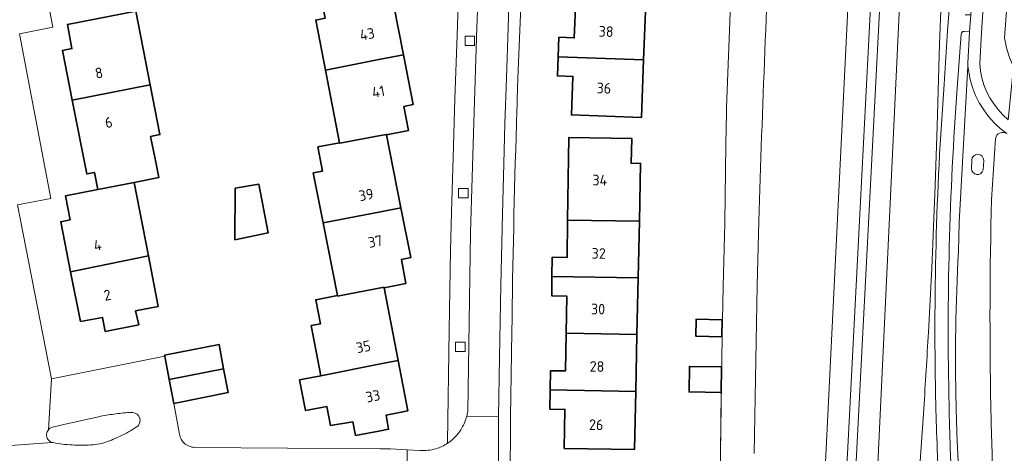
# Model space of a CAD drawing. Extents: x 150256 to 156914, y 461459 to 469481.
# Tile 707 of 731: x 154954 to 155079, y 468125 to 468180. Entities that reach past the tile are written whole.
import ezdxf
from ezdxf.enums import TextEntityAlignment as Align

# ---------------------------------------------------------------- set-up
doc = ezdxf.new("R2010")
doc.units = 0
doc.header["$LTSCALE"] = 0.75
for name, color, linetype, lineweight in [('B-RO-GR-BEPLANTING_CULTUUR_BODEMBEDEKKER-GV', 251, 'CONTINUOUS', 18), ('B-RO-GR-BEPLANTING_CULTUUR_BOSPLANTSOEN-GV', 251, 'CONTINUOUS', 18), ('B-RO-GR-GROENVOORZIENING-GV', 251, 'CONTINUOUS', 18), ('B-RO-GR-HAAG-GV', 251, 'CONTINUOUS', 13), ('B-RO-IE-TERREINAFSCHEIDING_KUNSTMATIG_HEKWERK-G', 251, 'IE-TERREINAFSCHEIDING-KUNSTMATIG', 18), ('B-RO-IE-TERREINAFSCHEIDING_KUNSTMATIG_MUUR-GV', 251, 'CONTINUOUS', 18), ('B-RO-OG-BEBOUWING-GV', 6, 'CONTINUOUS', 35), ('B-RO-OG-BEBOUWING-T18', 1, 'CONTINUOUS', 18), ('B-RO-OG-TERREIN_CULTUURSCHEIDING-GV', 251, 'CONTINUOUS', 18), ('B-RO-VH-VERHARDING_BETONSTRAATSTEEN-GV', 251, 'CONTINUOUS', 18), ('B-RO-VH-VERHARDING_TEGEL-GV', 251, 'CONTINUOUS', 18)]:
    doc.layers.add(name, color=color, linetype=linetype, lineweight=lineweight)
doc.styles.add('NLCS-ISO-M200-T18', font='NLCS-ISO.ttf', dxfattribs={"height": 360})
doc.linetypes.add('IE-TERREINAFSCHEIDING-KUNSTMATIG', pattern='A,4,[82,NLCS.SHX,S=0.75,R=90,X=0,Y=0],4,-2', length=10)

msp = doc.modelspace()

# ---------------------------------------------------------------- linework, layer by layer
at = {"layer": 'B-RO-GR-BEPLANTING_CULTUUR_BODEMBEDEKKER-GV'}
for points in [[(154964.507, 468129.761), (154964.382, 468129.735), (154961.586, 468129.087), (154959.994, 468128.727), (154958.405, 468128.352)], [(154964.507, 468129.761), (154964.382, 468129.735), (154961.586, 468129.087), (154959.994, 468128.727), (154958.405, 468128.352)], [(154968.266, 468130.221), (154968.377, 468130.244)], [(154968.266, 468130.221), (154968.377, 468130.244)], [(154969.225, 468128.502), (154969.295, 468128.576)], [(154969.225, 468128.502), (154969.295, 468128.576)], [(154958.368, 468126.409), (154958.466, 468126.409)], [(154958.368, 468126.409), (154958.466, 468126.409)]]:
    msp.add_lwpolyline(points, dxfattribs=at)
for points in [[(154966.436, 468130.052, 0.0129011), (154964.507, 468129.761)], [(154966.436, 468130.052, 0.0129011), (154964.507, 468129.761)], [(154968.377, 468130.244, 0.0123964), (154966.436, 468130.052)], [(154968.377, 468130.244, 0.0123964), (154966.436, 468130.052)], [(154969.295, 468128.576, 0.6911226), (154968.266, 468130.221)], [(154969.295, 468128.576, 0.6911226), (154968.266, 468130.221)], [(154957.882, 468128.036, 0.1642136), (154957.65, 468127.476)], [(154957.882, 468128.036, 0.1642136), (154957.65, 468127.476)], [(154958.405, 468128.352, 0.1372418), (154957.882, 468128.036)], [(154958.405, 468128.352, 0.1372418), (154957.882, 468128.036)], [(154968.277, 468127.893, 0.0223963), (154969.225, 468128.502)], [(154968.277, 468127.893, 0.0223963), (154969.225, 468128.502)], [(154957.65, 468127.476, 0.1663848), (154957.827, 468126.82)], [(154957.65, 468127.476, 0.1663848), (154957.827, 468126.82)], [(154957.827, 468126.82, 0.1639638), (154958.368, 468126.409)], [(154957.827, 468126.82, 0.1639638), (154958.368, 468126.409)], [(154965.378, 468126.53, 0.0210901), (154967.284, 468127.362)], [(154965.378, 468126.53, 0.0210901), (154967.284, 468127.362)], [(154967.284, 468127.362, 0.0234557), (154968.277, 468127.893)], [(154967.284, 468127.362, 0.0234557), (154968.277, 468127.893)], [(154958.466, 468126.409, 0.0201103), (154959.667, 468126.205)], [(154958.466, 468126.409, 0.0201103), (154959.667, 468126.205)], [(154959.667, 468126.205, 0.020671), (154960.88, 468126.102)], [(154959.667, 468126.205, 0.020671), (154960.88, 468126.102)], [(154960.88, 468126.102, 0.0203562), (154963.238, 468126.098)], [(154960.88, 468126.102, 0.0203562), (154963.238, 468126.098)], [(154963.238, 468126.098, 0.0390091), (154964.415, 468126.244)], [(154963.238, 468126.098, 0.0390091), (154964.415, 468126.244)], [(154964.415, 468126.244, 0.0412876), (154965.378, 468126.53)], [(154964.415, 468126.244, 0.0412876), (154965.378, 468126.53)]]:
    msp.add_lwpolyline(points, format="xyb", dxfattribs=at)
at = {"layer": 'B-RO-GR-BEPLANTING_CULTUUR_BOSPLANTSOEN-GV'}
for points in [[(155056.044, 468117.011), (155062.28, 468243.399)], [(155056.044, 468117.011), (155062.28, 468243.399)], [(155047.954, 468154.516), (155047.749, 468146.332), (155047.368, 468125.002)], [(155047.954, 468154.516), (155047.749, 468146.332), (155047.368, 468125.002)]]:
    msp.add_lwpolyline(points, dxfattribs=at)
for points in [[(155049.695, 468197.636, 0.002643), (155048.714, 468176.08)], [(155049.695, 468197.636, 0.002643), (155048.714, 468176.08)], [(155048.714, 468176.08, 0.002597), (155047.954, 468154.516)], [(155048.714, 468176.08, 0.002597), (155047.954, 468154.516)]]:
    msp.add_lwpolyline(points, format="xyb", dxfattribs=at)
at = {"layer": 'B-RO-GR-GROENVOORZIENING-GV'}
for points in [[(155010.704, 468177.997), (155010.706, 468176.796), (155011.906, 468176.798), (155011.904, 468177.999)], [(155010.704, 468177.997), (155010.706, 468176.796), (155011.906, 468176.798), (155011.904, 468177.999)], [(155009.881, 468158.669), (155009.883, 468157.469), (155011.084, 468157.471), (155011.081, 468158.672)], [(155009.881, 468158.669), (155009.883, 468157.469), (155011.084, 468157.471), (155011.081, 468158.672)], [(155009.51, 468139.154), (155009.512, 468137.954), (155010.713, 468137.955), (155010.71, 468139.157)], [(155009.51, 468139.154), (155009.512, 468137.954), (155010.713, 468137.955), (155010.71, 468139.157)]]:
    msp.add_lwpolyline(points, close=True, dxfattribs=at)
for points in [[(155073.592, 468178.234), (155073.115, 468171.429)], [(155073.592, 468178.234), (155073.115, 468171.429)], [(155073.253, 468150.595), (155073.347, 468154.348), (155074.436, 468174.161), (155074.458, 468174.555), (155074.669, 468178.559)], [(155073.253, 468150.595), (155073.347, 468154.348), (155074.436, 468174.161), (155074.458, 468174.555), (155074.669, 468178.559)], [(155074.669, 468178.559), (155073.978, 468178.594)], [(155074.669, 468178.559), (155073.978, 468178.594)], [(155072.215, 468125.681), (155075.011, 468064.211)], [(155072.215, 468125.681), (155075.011, 468064.211)]]:
    msp.add_lwpolyline(points, dxfattribs=at)
for points in [[(155073.978, 468178.594, 0.3994459), (155073.592, 468178.234)], [(155073.978, 468178.594, 0.3994459), (155073.592, 468178.234)], [(155073.115, 468171.429, 0.0246143), (155072.069, 468131.127)], [(155073.115, 468171.429, 0.0246143), (155072.069, 468131.127)], [(155072.958, 468131.107, -0.0197559), (155073.253, 468150.595)], [(155072.958, 468131.107, -0.0197559), (155073.253, 468150.595)], [(155072.069, 468131.127, 0.0033028), (155072.215, 468125.681)], [(155072.069, 468131.127, 0.0033028), (155072.215, 468125.681)], [(155073.239, 468123.696, -0.0074261), (155072.958, 468131.107)], [(155073.239, 468123.696, -0.0074261), (155072.958, 468131.107)]]:
    msp.add_lwpolyline(points, format="xyb", dxfattribs=at)
at = {"layer": 'B-RO-GR-HAAG-GV'}
for points in [[(155073.592, 468178.234), (155073.115, 468171.429)], [(155073.592, 468178.234), (155073.115, 468171.429)], [(155073.253, 468150.595), (155073.347, 468154.348), (155074.436, 468174.161), (155074.458, 468174.555), (155074.669, 468178.559), (155073.978, 468178.594)], [(155073.253, 468150.595), (155073.347, 468154.348), (155074.436, 468174.161), (155074.458, 468174.555), (155074.669, 468178.559), (155073.978, 468178.594)], [(155072.215, 468125.681), (155075.011, 468064.211)], [(155072.215, 468125.681), (155075.011, 468064.211)]]:
    msp.add_lwpolyline(points, dxfattribs=at)
for points in [[(155073.978, 468178.594, 0.3994459), (155073.592, 468178.234)], [(155073.978, 468178.594, 0.3994459), (155073.592, 468178.234)], [(155073.115, 468171.429, 0.0246143), (155072.069, 468131.127)], [(155073.115, 468171.429, 0.0246143), (155072.069, 468131.127)], [(155072.958, 468131.107, -0.0197559), (155073.253, 468150.595)], [(155072.958, 468131.107, -0.0197559), (155073.253, 468150.595)], [(155072.069, 468131.127, 0.0033028), (155072.215, 468125.681)], [(155072.069, 468131.127, 0.0033028), (155072.215, 468125.681)], [(155073.239, 468123.696, -0.0074261), (155072.958, 468131.107)], [(155073.239, 468123.696, -0.0074261), (155072.958, 468131.107)]]:
    msp.add_lwpolyline(points, format="xyb", dxfattribs=at)
at = {"layer": 'B-RO-IE-TERREINAFSCHEIDING_KUNSTMATIG_HEKWERK-G'}
for points in [[(155043.867, 468168.953), (155044.396, 468183.209)], [(155043.867, 468168.953), (155044.396, 468183.209)], [(155043.845, 468168.243), (155043.763, 468164.285)], [(155043.845, 468168.243), (155043.763, 468164.285)], [(155043.867, 468168.953), (155043.845, 468168.243)], [(155043.867, 468168.953), (155043.845, 468168.243)], [(155043.63, 468154.27), (155043.763, 468164.285)], [(155043.63, 468154.27), (155043.763, 468164.285)], [(155043.42, 468146.195), (155043.63, 468154.27)], [(155043.42, 468146.195), (155043.63, 468154.27)], [(155043.42, 468146.195), (155043.285, 468139.823)], [(155043.42, 468146.195), (155043.285, 468139.823)], [(155043.285, 468139.823), (155043.24, 468136.988)], [(155043.285, 468139.823), (155043.24, 468136.988)], [(155043.187, 468132.777), (155043.24, 468136.988)], [(155043.187, 468132.777), (155043.24, 468136.988)], [(155043.091, 468125.088), (155043.187, 468132.777)], [(155043.091, 468125.088), (155043.187, 468132.777)], [(155042.882, 468112.333), (155043.091, 468125.088)], [(155042.882, 468112.333), (155043.091, 468125.088)]]:
    msp.add_lwpolyline(points, dxfattribs=at)
at = {"layer": 'B-RO-IE-TERREINAFSCHEIDING_KUNSTMATIG_MUUR-GV'}
for points in [[(155064.816, 468234.347), (155059.18, 468124.965), (155058.487, 468113.628)], [(155064.816, 468234.347), (155059.18, 468124.965), (155058.487, 468113.628)], [(155059.025, 468103.997), (155059.433, 468108.735), (155059.766, 468113.48), (155060.33, 468124.853), (155066.008, 468234.26)], [(155059.025, 468103.997), (155059.433, 468108.735), (155059.766, 468113.48), (155060.33, 468124.853), (155066.008, 468234.26)]]:
    msp.add_lwpolyline(points, dxfattribs=at)
at = {"layer": 'B-RO-OG-BEBOUWING-GV'}
for points in [[(155001.082, 468184.893), (155001.074, 468184.932), (155000, 468184.724), (154995.11, 468183.778), (154995.096, 468183.849), (154992.362, 468183.323), (154992.956, 468180.26), (154991.777, 468180.033), (154993.01, 468173.679), (155000, 468175.048), (155002.882, 468175.613)], [(155001.082, 468184.893), (155001.074, 468184.932), (155000, 468184.724), (154995.11, 468183.778), (154995.096, 468183.849), (154992.362, 468183.323), (154992.956, 468180.26), (154991.777, 468180.033), (154993.01, 468173.679), (155000, 468175.048), (155002.882, 468175.613)], [(155033.621, 468182.164), (155024.737, 468182.512), (155024.556, 468177.773), (155022.611, 468177.848), (155022.513, 468175.379), (155033.346, 468174.969)], [(155033.621, 468182.164), (155024.737, 468182.512), (155024.556, 468177.773), (155022.611, 468177.848), (155022.513, 468175.379), (155033.346, 468174.969)], [(154960.891, 468169.884), (154970.788, 468171.793), (154968.947, 468181.173), (154960.281, 468179.472), (154960.858, 468176.415), (154959.657, 468176.169)], [(154960.891, 468169.884), (154970.788, 468171.793), (154968.947, 468181.173), (154960.281, 468179.472), (154960.858, 468176.415), (154959.657, 468176.169)], [(154994.8, 468164.453), (154994.812, 468164.389), (155000, 468165.374), (155000.731, 468165.513), (155000.742, 468165.457), (155003.524, 468166.009), (155002.951, 468169.065), (155004.105, 468169.309), (155002.882, 468175.613), (155000, 468175.048), (154993.01, 468173.679)], [(154994.8, 468164.453), (154994.812, 468164.389), (155000, 468165.374), (155000.731, 468165.513), (155000.742, 468165.457), (155003.524, 468166.009), (155002.951, 468169.065), (155004.105, 468169.309), (155002.882, 468175.613), (155000, 468175.048), (154993.01, 468173.679)], [(155022.513, 468175.379), (155022.416, 468172.952), (155024.369, 468172.877), (155024.183, 468168), (155033.067, 468167.661), (155033.346, 468174.969)], [(155022.513, 468175.379), (155022.416, 468172.952), (155024.369, 468172.877), (155024.183, 468168), (155033.067, 468167.661), (155033.346, 468174.969)], [(154970.788, 468171.793), (154960.891, 468169.884), (154962.733, 468160.499), (154963.704, 468160.69), (154964.128, 468158.524), (154968.736, 468159.426), (154971.873, 468160.04), (154971.446, 468162.211), (154970.845, 468165.272), (154972.023, 468165.503)], [(154970.788, 468171.793), (154960.891, 468169.884), (154962.733, 468160.499), (154963.704, 468160.69), (154964.128, 468158.524), (154968.736, 468159.426), (154971.873, 468160.04), (154971.446, 468162.211), (154970.845, 468165.272), (154972.023, 468165.503)], [(155002.568, 468156.195), (155000.742, 468165.457), (155000.731, 468165.513), (155000, 468165.374), (154994.812, 468164.389), (154994.8, 468164.453), (154992.04, 468163.922), (154992.644, 468160.862), (154991.466, 468160.635), (154992.719, 468154.282), (155000, 468155.696)], [(155002.568, 468156.195), (155000.742, 468165.457), (155000.731, 468165.513), (155000, 468165.374), (154994.812, 468164.389), (154994.8, 468164.453), (154992.04, 468163.922), (154992.644, 468160.862), (154991.466, 468160.635), (154992.719, 468154.282), (155000, 468155.696)], [(155032.806, 468154.511), (155032.964, 468161.84), (155031.764, 468161.857), (155031.832, 468165.017), (155023.873, 468165.131), (155023.713, 468154.65)], [(155032.806, 468154.511), (155032.964, 468161.84), (155031.764, 468161.857), (155031.832, 468165.017), (155023.873, 468165.131), (155023.713, 468154.65)], [(154960.697, 468148.089), (154970.562, 468150.095), (154968.736, 468159.426), (154964.128, 468158.524), (154960.052, 468157.727), (154960.633, 468154.673), (154959.455, 468154.435)], [(154960.697, 468148.089), (154970.562, 468150.095), (154968.736, 468159.426), (154964.128, 468158.524), (154960.052, 468157.727), (154960.633, 468154.673), (154959.455, 468154.435)], [(154981.497, 468152.145), (154985.76, 468153.04), (154984.567, 468159.199), (154981.561, 468158.688)], [(154981.497, 468152.145), (154985.76, 468153.04), (154984.567, 468159.199), (154981.561, 468158.688)], [(155002.568, 468156.195), (155000, 468155.696), (154992.719, 468154.282), (154994.537, 468145.065), (154994.549, 468145.006), (155000.428, 468146.118), (155000.441, 468146.051), (155003.212, 468146.602), (155002.633, 468149.656), (155003.811, 468149.894)], [(155002.568, 468156.195), (155000, 468155.696), (154992.719, 468154.282), (154994.537, 468145.065), (154994.549, 468145.006), (155000.428, 468146.118), (155000.441, 468146.051), (155003.212, 468146.602), (155002.633, 468149.656), (155003.811, 468149.894)], [(155023.713, 468154.65), (155023.641, 468149.892), (155021.756, 468149.921), (155021.721, 468147.496), (155032.651, 468147.311), (155032.806, 468154.511)], [(155023.713, 468154.65), (155023.641, 468149.892), (155021.756, 468149.921), (155021.721, 468147.496), (155032.651, 468147.311), (155032.806, 468154.511)], [(154960.697, 468148.089), (154961.931, 468141.78), (154964.735, 468142.286), (154965.08, 468140.524), (154969.336, 468141.354), (154968.929, 468143.111), (154971.817, 468143.678), (154970.562, 468150.095)], [(154960.697, 468148.089), (154961.931, 468141.78), (154964.735, 468142.286), (154965.08, 468140.524), (154969.336, 468141.354), (154968.929, 468143.111), (154971.817, 468143.678), (154970.562, 468150.095)], [(155023.511, 468140.277), (155032.495, 468140.102), (155032.651, 468147.311), (155021.721, 468147.496), (155021.686, 468145.035), (155023.598, 468145)], [(155023.511, 468140.277), (155032.495, 468140.102), (155032.651, 468147.311), (155021.721, 468147.496), (155021.686, 468145.035), (155023.598, 468145)], [(155002.224, 468136.834), (155000.441, 468146.051), (155000.428, 468146.118), (154994.549, 468145.006), (154994.537, 468145.065), (154991.777, 468144.534), (154992.37, 468141.471), (154991.191, 468141.244), (154992.42, 468134.893), (155000, 468136.394)], [(155002.224, 468136.834), (155000.441, 468146.051), (155000.428, 468146.118), (154994.549, 468145.006), (154994.537, 468145.065), (154991.777, 468144.534), (154992.37, 468141.471), (154991.191, 468141.244), (154992.42, 468134.893), (155000, 468136.394)], [(155043.311, 468142.003), (155040.021, 468142.073), (155039.975, 468139.893), (155043.265, 468139.823)], [(155043.311, 468142.003), (155040.021, 468142.073), (155039.975, 468139.893), (155043.265, 468139.823)], [(155032.34, 468132.905), (155032.495, 468140.102), (155023.511, 468140.277), (155023.422, 468135.494), (155021.544, 468135.523), (155021.507, 468133.114)], [(155032.34, 468132.905), (155032.495, 468140.102), (155023.511, 468140.277), (155023.422, 468135.494), (155021.544, 468135.523), (155021.507, 468133.114)], [(154973.193, 468134.428), (154980.1, 468135.776), (154979.529, 468138.861), (154972.607, 468137.489), (154972.631, 468137.365)], [(154973.193, 468134.428), (154980.1, 468135.776), (154979.529, 468138.861), (154972.607, 468137.489), (154972.631, 468137.365)], [(155002.224, 468136.834), (155000, 468136.394), (154992.42, 468134.893), (154989.73, 468134.373), (154990.486, 468130.464), (154993.176, 468130.984), (154993.641, 468128.582), (154996.476, 468129.055), (154996.795, 468127.303), (155000, 468127.903), (155001.004, 468128.091), (155000.684, 468129.87), (155003.459, 468130.453)], [(155002.224, 468136.834), (155000, 468136.394), (154992.42, 468134.893), (154989.73, 468134.373), (154990.486, 468130.464), (154993.176, 468130.984), (154993.641, 468128.582), (154996.476, 468129.055), (154996.795, 468127.303), (155000, 468127.903), (155001.004, 468128.091), (155000.684, 468129.87), (155003.459, 468130.453)], [(154973.778, 468131.368), (154980.662, 468132.745), (154980.1, 468135.776), (154973.193, 468134.428)], [(154973.778, 468131.368), (154980.662, 468132.745), (154980.1, 468135.776), (154973.193, 468134.428)], [(155043.167, 468132.778), (155043.208, 468136.017), (155039.146, 468136.068), (155039.106, 468132.829)], [(155043.167, 468132.778), (155043.208, 468136.017), (155039.146, 468136.068), (155039.106, 468132.829)], [(155021.507, 468133.114), (155021.469, 468130.634), (155023.359, 468130.605), (155023.273, 468125.666), (155032.181, 468125.535), (155032.34, 468132.905)], [(155021.507, 468133.114), (155021.469, 468130.634), (155023.359, 468130.605), (155023.273, 468125.666), (155032.181, 468125.535), (155032.34, 468132.905)]]:
    msp.add_lwpolyline(points, close=True, dxfattribs=at)
at = {"layer": 'B-RO-OG-TERREIN_CULTUURSCHEIDING-GV'}
for points in [[(155070.995, 468254.97), (155068.752, 468258.471), (155065.999, 468257.724), (155066.019, 468255.754), (155067.494, 468256.349), (155068.391, 468251.879), (155068.436, 468246.928), (155068.405, 468241.977), (155068.368, 468240.276), (155068.183, 468234.383), (155068.043, 468230.5), (155067.886, 468226.618), (155061.926, 468100.405)], [(155070.995, 468254.97), (155068.752, 468258.471), (155065.999, 468257.724), (155066.019, 468255.754), (155067.494, 468256.349), (155068.391, 468251.879), (155068.436, 468246.928), (155068.405, 468241.977), (155068.368, 468240.276), (155068.183, 468234.383), (155068.043, 468230.5), (155067.886, 468226.618), (155061.926, 468100.405)], [(155061.926, 468100.405), (155067.886, 468226.618), (155068.043, 468230.5), (155068.183, 468234.383), (155068.368, 468240.276), (155068.405, 468241.977), (155068.436, 468246.928), (155068.391, 468251.879), (155067.494, 468256.349), (155066.019, 468255.754), (155066.045, 468253.196), (155066.237, 468246.249)], [(155061.926, 468100.405), (155067.886, 468226.618), (155068.043, 468230.5), (155068.183, 468234.383), (155068.368, 468240.276), (155068.405, 468241.977), (155068.436, 468246.928), (155068.391, 468251.879), (155067.494, 468256.349), (155066.019, 468255.754), (155066.045, 468253.196), (155066.237, 468246.249)], [(155062.28, 468243.399), (155056.044, 468117.011)], [(155062.28, 468243.399), (155056.044, 468117.011)], [(155049.695, 468197.636), (155051.639, 468237.666), (155052.068, 468241.406), (155047.409, 468241.276), (155045.015, 468198.263), (155044.909, 468197.58), (155044.654, 468190.395), (155044.396, 468183.209), (155043.867, 468168.953), (155043.845, 468168.243), (155043.763, 468164.285), (155043.63, 468154.27), (155043.42, 468146.195), (155043.285, 468139.823), (155043.24, 468136.988), (155043.091, 468125.088), (155042.882, 468112.333), (155042.868, 468110.908), (155042.877, 468104.403), (155042.974, 468096.013), (155043.238, 468086.985), (155043.324, 468081.914)], [(155049.695, 468197.636), (155051.639, 468237.666), (155052.068, 468241.406), (155047.409, 468241.276), (155045.015, 468198.263), (155044.909, 468197.58), (155044.654, 468190.395), (155044.396, 468183.209), (155043.867, 468168.953), (155043.845, 468168.243), (155043.763, 468164.285), (155043.63, 468154.27), (155043.42, 468146.195), (155043.285, 468139.823), (155043.24, 468136.988), (155043.091, 468125.088), (155042.882, 468112.333), (155042.868, 468110.908), (155042.877, 468104.403), (155042.974, 468096.013), (155043.238, 468086.985), (155043.324, 468081.914)], [(155071.451, 468171.889), (155071.874, 468178.65), (155073.865, 468203.665), (155076.308, 468230.019), (155076.961, 468237.056)], [(155071.451, 468171.889), (155071.874, 468178.65), (155073.865, 468203.665), (155076.308, 468230.019), (155076.961, 468237.056)], [(155058.487, 468113.628), (155059.18, 468124.965), (155064.816, 468234.347)], [(155058.487, 468113.628), (155059.18, 468124.965), (155064.816, 468234.347)], [(155066.008, 468234.26), (155060.33, 468124.853), (155059.766, 468113.48), (155059.433, 468108.735), (155059.025, 468103.997)], [(155066.008, 468234.26), (155060.33, 468124.853), (155059.766, 468113.48), (155059.433, 468108.735), (155059.025, 468103.997)], [(155069.451, 468140.42), (155069.866, 468148.539), (155070.312, 468159.016), (155070.577, 468166.573), (155070.874, 468176.996), (155071.212, 468185.571), (155071.659, 468195.617), (155072.015, 468207.265), (155072.243, 468213.398)], [(155072.243, 468213.398), (155072.015, 468207.265), (155071.659, 468195.617), (155071.212, 468185.571), (155070.874, 468176.996), (155070.577, 468166.573), (155070.312, 468159.016), (155069.866, 468148.539), (155069.451, 468140.42)], [(155069.451, 468140.42), (155069.866, 468148.539), (155070.312, 468159.016), (155070.577, 468166.573), (155070.874, 468176.996), (155071.212, 468185.571), (155071.659, 468195.617), (155072.015, 468207.265), (155072.243, 468213.398)], [(155072.243, 468213.398), (155072.015, 468207.265), (155071.659, 468195.617), (155071.212, 468185.571), (155070.874, 468176.996), (155070.577, 468166.573), (155070.312, 468159.016), (155069.866, 468148.539), (155069.451, 468140.42)], [(155077.95, 468164.998), (155077.45, 468157.229)], [(155077.95, 468164.998), (155077.45, 468157.229)], [(155047.368, 468125.002), (155047.749, 468146.332), (155047.954, 468154.516)], [(155047.368, 468125.002), (155047.749, 468146.332), (155047.954, 468154.516)], [(155067.855, 468109.097), (155068.172, 468120.979), (155068.859, 468130.697)], [(155068.859, 468130.697), (155068.172, 468120.979), (155067.855, 468109.097)], [(155067.855, 468109.097), (155068.172, 468120.979), (155068.859, 468130.697)], [(155068.859, 468130.697), (155068.172, 468120.979), (155067.855, 468109.097)], [(155062.679, 468081.163), (155059.816, 468074.426), (155052.957, 468069.726), (155062.314, 468069.793), (155062.155, 468070.566), (155062.187, 468071.929), (155062.535, 468073.021), (155065.253, 468079.794), (155066.332, 468084.797), (155067.177, 468089.562), (155067.843, 468094.831), (155068.181, 468099.467), (155068.348, 468102.671), (155069.733, 468102.809), (155070.935, 468071.256), (155070.747, 468069.881), (155070.174, 468068.667), (155069.576, 468068.029), (155073.123, 468066.658), (155073.014, 468069.213), (155070.564, 468125.614)], [(155062.679, 468081.163), (155059.816, 468074.426), (155052.957, 468069.726), (155062.314, 468069.793), (155062.155, 468070.566), (155062.187, 468071.929), (155062.535, 468073.021), (155065.253, 468079.794), (155066.332, 468084.797), (155067.177, 468089.562), (155067.843, 468094.831), (155068.181, 468099.467), (155068.348, 468102.671), (155069.733, 468102.809), (155070.935, 468071.256), (155070.747, 468069.881), (155070.174, 468068.667), (155069.576, 468068.029), (155073.123, 468066.658), (155073.014, 468069.213), (155070.564, 468125.614)]]:
    msp.add_lwpolyline(points, dxfattribs=at)
for points in [[(155048.714, 468176.08, -0.002643), (155049.695, 468197.636)], [(155048.714, 468176.08, -0.002643), (155049.695, 468197.636)], [(155047.954, 468154.516, -0.002597), (155048.714, 468176.08)], [(155047.954, 468154.516, -0.002597), (155048.714, 468176.08)], [(155070.394, 468131.166, -0.0248758), (155071.451, 468171.889)], [(155070.394, 468131.166, -0.0248758), (155071.451, 468171.889)], [(155079.398, 468165.616, 0.5361128), (155077.95, 468164.998)], [(155079.398, 468165.616, 0.5361128), (155077.95, 468164.998)], [(155077.45, 468157.229, 0.0115157), (155077.37, 468131.004)], [(155077.45, 468157.229, 0.0115157), (155077.37, 468131.004)], [(155068.859, 468130.697, 0.0022606), (155069.451, 468140.42)], [(155069.451, 468140.42, -0.0022606), (155068.859, 468130.697)], [(155068.859, 468130.697, 0.0022606), (155069.451, 468140.42)], [(155069.451, 468140.42, -0.0022606), (155068.859, 468130.697)], [(155070.564, 468125.614, -0.003239), (155070.394, 468131.166)], [(155070.564, 468125.614, -0.003239), (155070.394, 468131.166)], [(155077.37, 468131.004, 0.0045465), (155077.662, 468120.882)], [(155077.37, 468131.004, 0.0045465), (155077.662, 468120.882)]]:
    msp.add_lwpolyline(points, format="xyb", dxfattribs=at)
at = {"layer": 'B-RO-VH-VERHARDING_BETONSTRAATSTEEN-GV'}
for points in [[(155080.223, 468174.092), (155079.731, 468175.277), (155079.361, 468176.505), (155079.116, 468177.764), (155079.31, 468180.621), (155080.689, 468197.542), (155083.477, 468228.915), (155085.665, 468253.162), (155082.665, 468253.369), (155080.493, 468229.375), (155078.139, 468203.352), (155076.322, 468180.454), (155076.164, 468178.441), (155075.956, 468174.476), (155076.055, 468173.572), (155076.235, 468172.68), (155076.495, 468171.809), (155076.833, 468170.964), (155077.246, 468170.154), (155077.73, 468169.384), (155078.282, 468168.661), (155078.897, 468167.99), (155079.57, 468167.378)], [(155080.223, 468174.092), (155079.731, 468175.277), (155079.361, 468176.505), (155079.116, 468177.764), (155079.31, 468180.621), (155080.689, 468197.542), (155083.477, 468228.915), (155085.665, 468253.162), (155082.665, 468253.369), (155080.493, 468229.375), (155078.139, 468203.352), (155076.322, 468180.454), (155076.164, 468178.441), (155075.956, 468174.476), (155076.055, 468173.572), (155076.235, 468172.68), (155076.495, 468171.809), (155076.833, 468170.964), (155077.246, 468170.154), (155077.73, 468169.384), (155078.282, 468168.661), (155078.897, 468167.99), (155079.57, 468167.378)], [(155010.704, 468177.997), (155011.904, 468177.999), (155011.906, 468176.798), (155010.706, 468176.796)], [(155010.704, 468177.997), (155011.904, 468177.999), (155011.906, 468176.798), (155010.706, 468176.796)], [(155009.881, 468158.669), (155011.081, 468158.672), (155011.084, 468157.471), (155009.883, 468157.469)], [(155009.881, 468158.669), (155011.081, 468158.672), (155011.084, 468157.471), (155009.883, 468157.469)], [(155009.51, 468139.154), (155010.71, 468139.157), (155010.713, 468137.955), (155009.512, 468137.954)], [(155009.51, 468139.154), (155010.71, 468139.157), (155010.713, 468137.955), (155009.512, 468137.954)]]:
    msp.add_lwpolyline(points, close=True, dxfattribs=at)
for points in [[(155014.941, 468129.68), (155015.054, 468137.223), (155015.228, 468146.34), (155015.438, 468155.456), (155015.61, 468161.771), (155015.766, 468166.924), (155015.94, 468172.644), (155016.363, 468185.55), (155016.535, 468190.157), (155016.927, 468199.099), (155017.381, 468208.04), (155019.359, 468242.721), (155019.363, 468242.786), (155015.081, 468242.941), (155014.931, 468239.386)], [(155014.941, 468129.68), (155015.054, 468137.223), (155015.228, 468146.34), (155015.438, 468155.456), (155015.61, 468161.771), (155015.766, 468166.924), (155015.94, 468172.644), (155016.363, 468185.55), (155016.535, 468190.157), (155016.927, 468199.099), (155017.381, 468208.04), (155019.359, 468242.721), (155019.363, 468242.786), (155015.081, 468242.941), (155014.931, 468239.386)], [(155017.367, 468171.47), (155017.437, 468173.661), (155018.829, 468207.064), (155020.923, 468242.73), (155019.363, 468242.786), (155019.359, 468242.721), (155017.381, 468208.04), (155016.927, 468199.099), (155016.535, 468190.157), (155016.363, 468185.55), (155015.94, 468172.644), (155015.766, 468166.924)], [(155017.367, 468171.47), (155017.437, 468173.661), (155018.829, 468207.064), (155020.923, 468242.73), (155019.363, 468242.786), (155019.359, 468242.721), (155017.381, 468208.04), (155016.927, 468199.099), (155016.535, 468190.157), (155016.363, 468185.55), (155015.94, 468172.644), (155015.766, 468166.924)], [(154947.832, 468231.724), (154947.919, 468231.724), (154950.983, 468231.729), (154951.205, 468231.732), (155000, 468229.892), (155007.139, 468229.623), (155006.853, 468222.724), (155006.512, 468213.87), (155006.217, 468206.557), (155006.226, 468205.228), (155010.8, 468204.997), (155010.482, 468198.324), (155010.193, 468191.651), (155010.013, 468187.059), (155009.691, 468178.086), (155009.419, 468170.022), (155009.328, 468167.12), (155009.232, 468164.021), (155008.996, 468155.658), (155008.877, 468150.77), (155008.779, 468145.729), (155008.707, 468140.687), (155008.492, 468126.445), (155008.49, 468126.32)], [(154947.832, 468231.724), (154947.919, 468231.724), (154950.983, 468231.729), (154951.205, 468231.732), (155000, 468229.892), (155007.139, 468229.623), (155006.853, 468222.724), (155006.512, 468213.87), (155006.217, 468206.557), (155006.226, 468205.228), (155010.8, 468204.997), (155010.482, 468198.324), (155010.193, 468191.651), (155010.013, 468187.059), (155009.691, 468178.086), (155009.419, 468170.022), (155009.328, 468167.12), (155009.232, 468164.021), (155008.996, 468155.658), (155008.877, 468150.77), (155008.779, 468145.729), (155008.707, 468140.687), (155008.492, 468126.445), (155008.49, 468126.32)], [(155011.042, 468130.352), (155011.397, 468153.053), (155011.832, 468167.044), (155012.206, 468179.077), (155013.053, 468200.052), (155013.411, 468207.196), (155013.039, 468207.213), (155008.491, 468207.412), (155009.23, 468226.426), (155013.763, 468226.253), (155014.157, 468226.247)], [(155011.042, 468130.352), (155011.397, 468153.053), (155011.832, 468167.044), (155012.206, 468179.077), (155013.053, 468200.052), (155013.411, 468207.196), (155013.039, 468207.213), (155008.491, 468207.412), (155009.23, 468226.426), (155013.763, 468226.253), (155014.157, 468226.247)], [(155014.157, 468226.247), (155013.763, 468226.253), (155013.039, 468207.213), (155013.411, 468207.196), (155013.053, 468200.052), (155012.206, 468179.077), (155011.832, 468167.044), (155011.397, 468153.053), (155011.042, 468130.352)], [(155014.157, 468226.247), (155013.763, 468226.253), (155013.039, 468207.213), (155013.411, 468207.196), (155013.053, 468200.052), (155012.206, 468179.077), (155011.832, 468167.044), (155011.397, 468153.053), (155011.042, 468130.352)], [(154957.882, 468128.036), (154958.266, 468134.513), (154953.948, 468156.566), (154958.193, 468157.394), (154954.195, 468178.282), (154958.426, 468179.126), (154954.132, 468201.794), (154954.085, 468202.041), (154955.573, 468202.461)], [(154957.882, 468128.036), (154958.266, 468134.513), (154953.948, 468156.566), (154958.193, 468157.394), (154954.195, 468178.282), (154958.426, 468179.126), (154954.132, 468201.794), (154954.085, 468202.041), (154955.573, 468202.461)], [(155079.398, 468165.616), (155078.564, 468166.264), (155077.792, 468166.985), (155077.088, 468167.772), (155076.457, 468168.62), (155075.905, 468169.52), (155075.436, 468170.467), (155075.054, 468171.452), (155074.763, 468172.467), (155074.436, 468174.161), (155073.347, 468154.348), (155073.253, 468150.595)], [(155079.398, 468165.616), (155078.564, 468166.264), (155077.792, 468166.985), (155077.088, 468167.772), (155076.457, 468168.62), (155075.905, 468169.52), (155075.436, 468170.467), (155075.054, 468171.452), (155074.763, 468172.467), (155074.436, 468174.161), (155073.347, 468154.348), (155073.253, 468150.595)], [(155015.766, 468166.924), (155015.61, 468161.771), (155015.438, 468155.456), (155015.228, 468146.34), (155015.054, 468137.223), (155014.941, 468129.68), (155014.941, 468129.653), (155014.906, 468112.142), (155014.876, 468104.945), (155014.87, 468097.313), (155014.911, 468089.68), (155014.99, 468082.614), (155015.132, 468074.147), (155015.271, 468067.769), (155015.3, 468066.459), (155015.506, 468058.79)], [(155015.766, 468166.924), (155015.61, 468161.771), (155015.438, 468155.456), (155015.228, 468146.34), (155015.054, 468137.223), (155014.941, 468129.68), (155014.941, 468129.653), (155014.906, 468112.142), (155014.876, 468104.945), (155014.87, 468097.313), (155014.911, 468089.68), (155014.99, 468082.614), (155015.132, 468074.147), (155015.271, 468067.769), (155015.3, 468066.459), (155015.506, 468058.79)], [(155077.45, 468157.229), (155077.95, 468164.998)], [(155077.45, 468157.229), (155077.95, 468164.998)], [(155074.942, 468162.248), (155074.91, 468161.163)], [(155074.91, 468161.163), (155074.942, 468162.248)], [(155074.942, 468162.248), (155074.91, 468161.163)], [(155074.91, 468161.163), (155074.942, 468162.248)], [(155076.39, 468161.005), (155076.467, 468162.204)], [(155076.467, 468162.204), (155076.39, 468161.005)], [(155076.39, 468161.005), (155076.467, 468162.204)], [(155076.467, 468162.204), (155076.39, 468161.005)], [(155016.704, 468061.755), (155016.758, 468062.359), (155016.787, 468062.964), (155016.747, 468063.448), (155016.705, 468065.274), (155016.689, 468065.969), (155016.704, 468067.836), (155016.705, 468067.951), (155016.7, 468071.491), (155016.616, 468076.127), (155016.549, 468080.763), (155016.461, 468088.858), (155016.414, 468095.648), (155016.399, 468101.502), (155016.406, 468112.878), (155016.43, 468121.222), (155016.482, 468129.572), (155016.637, 468140.488)], [(155016.704, 468061.755), (155016.758, 468062.359), (155016.787, 468062.964), (155016.747, 468063.448), (155016.705, 468065.274), (155016.689, 468065.969), (155016.704, 468067.836), (155016.705, 468067.951), (155016.7, 468071.491), (155016.616, 468076.127), (155016.549, 468080.763), (155016.461, 468088.858), (155016.414, 468095.648), (155016.399, 468101.502), (155016.406, 468112.878), (155016.43, 468121.222), (155016.482, 468129.572), (155016.637, 468140.488)], [(154974.514, 468127.462), (154973.778, 468131.368), (154973.193, 468134.428), (154972.631, 468137.365), (154958.266, 468134.513), (154957.882, 468128.036)], [(154974.514, 468127.462), (154973.778, 468131.368), (154973.193, 468134.428), (154972.631, 468137.365), (154958.266, 468134.513), (154957.882, 468128.036)], [(154958.405, 468128.352), (154959.994, 468128.727), (154961.586, 468129.087), (154964.382, 468129.735), (154964.507, 468129.761)], [(154958.405, 468128.352), (154959.994, 468128.727), (154961.586, 468129.087), (154964.382, 468129.735), (154964.507, 468129.761)], [(154968.377, 468130.244), (154968.266, 468130.221)], [(154968.377, 468130.244), (154968.266, 468130.221)], [(155010.915, 468129.747), (155014.941, 468129.68)], [(155010.938, 468114.868), (155010.946, 468112.12), (155014.906, 468112.142), (155014.941, 468129.653), (155014.941, 468129.68), (155010.915, 468129.747)], [(155010.915, 468129.747), (155014.941, 468129.68)], [(155010.938, 468114.868), (155010.946, 468112.12), (155014.906, 468112.142), (155014.941, 468129.653), (155014.941, 468129.68), (155010.915, 468129.747)], [(154969.295, 468128.576), (154969.225, 468128.502)], [(154969.295, 468128.576), (154969.225, 468128.502)], [(154958.466, 468126.409), (154958.368, 468126.409), (154943.645, 468125.377)], [(154943.645, 468125.377), (154958.368, 468126.409)], [(154958.466, 468126.409), (154958.368, 468126.409), (154943.645, 468125.377)], [(154943.645, 468125.377), (154958.368, 468126.409)], [(154970.039, 468120.885), (155000, 468120.672), (155003.346, 468120.647), (155003.377, 468125.491), (155001.24, 468125.593), (155000, 468125.605), (154976.412, 468125.791)], [(154970.039, 468120.885), (155000, 468120.672), (155003.346, 468120.647), (155003.377, 468125.491), (155001.24, 468125.593), (155000, 468125.605), (154976.412, 468125.791)], [(155004.958, 468125.416), (155003.377, 468125.491), (155003.346, 468120.647), (155004.906, 468120.636)], [(155004.958, 468125.416), (155003.377, 468125.491), (155003.346, 468120.647), (155004.906, 468120.636)]]:
    msp.add_lwpolyline(points, dxfattribs=at)
for points in [[(155017.219, 468166.88, -0.0008706), (155017.367, 468171.47)], [(155017.219, 468166.88, -0.0008706), (155017.367, 468171.47)], [(155016.637, 468140.488, -0.0043191), (155017.219, 468166.88)], [(155016.637, 468140.488, -0.0043191), (155017.219, 468166.88)], [(155077.95, 468164.998, -0.5361128), (155079.398, 468165.616)], [(155077.95, 468164.998, -0.5361128), (155079.398, 468165.616)], [(155076.467, 468162.204, 0.9836013), (155074.942, 468162.248)], [(155074.942, 468162.248, -0.9836013), (155076.467, 468162.204)], [(155076.467, 468162.204, 0.9836013), (155074.942, 468162.248)], [(155074.942, 468162.248, -0.9836013), (155076.467, 468162.204)], [(155074.91, 468161.163, 0.8838096), (155076.39, 468161.005)], [(155076.39, 468161.005, -0.8838096), (155074.91, 468161.163)], [(155074.91, 468161.163, 0.8838096), (155076.39, 468161.005)], [(155076.39, 468161.005, -0.8838096), (155074.91, 468161.163)], [(155077.37, 468131.004, -0.0115157), (155077.45, 468157.229)], [(155077.37, 468131.004, -0.0115157), (155077.45, 468157.229)], [(155073.253, 468150.595, 0.0197559), (155072.958, 468131.107)], [(155073.253, 468150.595, 0.0197559), (155072.958, 468131.107)], [(155072.958, 468131.107, 0.0074261), (155073.239, 468123.696)], [(155072.958, 468131.107, 0.0074261), (155073.239, 468123.696)], [(155077.662, 468120.882, -0.0045465), (155077.37, 468131.004)], [(155077.662, 468120.882, -0.0045465), (155077.37, 468131.004)], [(154964.507, 468129.761, -0.0129011), (154966.436, 468130.052)], [(154964.507, 468129.761, -0.0129011), (154966.436, 468130.052)], [(154966.436, 468130.052, -0.0123964), (154968.377, 468130.244)], [(154966.436, 468130.052, -0.0123964), (154968.377, 468130.244)], [(154968.266, 468130.221, -0.6911226), (154969.295, 468128.576)], [(154968.266, 468130.221, -0.6911226), (154969.295, 468128.576)], [(155010.302, 468128.257, 0.0662707), (155010.915, 468129.747)], [(155010.915, 468129.747, -0.0662707), (155010.302, 468128.257)], [(155010.302, 468128.257, 0.0662707), (155010.915, 468129.747)], [(155010.915, 468129.747, -0.0662707), (155010.302, 468128.257)], [(155010.915, 468129.747, 0.024744), (155011.042, 468130.352)], [(155011.042, 468130.352, -0.024744), (155010.915, 468129.747)], [(155010.915, 468129.747, 0.024744), (155011.042, 468130.352)], [(155011.042, 468130.352, -0.024744), (155010.915, 468129.747)], [(154957.65, 468127.476, -0.1642136), (154957.882, 468128.036)], [(154957.65, 468127.476, -0.1642136), (154957.882, 468128.036)], [(154957.882, 468128.036, -0.1372418), (154958.405, 468128.352)], [(154957.882, 468128.036, -0.1372418), (154958.405, 468128.352)], [(154969.225, 468128.502, -0.0223963), (154968.277, 468127.893)], [(154969.225, 468128.502, -0.0223963), (154968.277, 468127.893)], [(155008.846, 468126.578, 0.0953687), (155010.302, 468128.257)], [(155010.302, 468128.257, -0.0953687), (155008.846, 468126.578)], [(155008.846, 468126.578, 0.0953687), (155010.302, 468128.257)], [(155010.302, 468128.257, -0.0953687), (155008.846, 468126.578)], [(154957.827, 468126.82, -0.1663848), (154957.65, 468127.476)], [(154957.827, 468126.82, -0.1663848), (154957.65, 468127.476)], [(154958.368, 468126.409, -0.1639638), (154957.827, 468126.82)], [(154958.368, 468126.409, -0.1639638), (154957.827, 468126.82)], [(154967.284, 468127.362, -0.0210901), (154965.378, 468126.53)], [(154967.284, 468127.362, -0.0210901), (154965.378, 468126.53)], [(154968.277, 468127.893, -0.0234557), (154967.284, 468127.362)], [(154968.277, 468127.893, -0.0234557), (154967.284, 468127.362)], [(154974.707, 468126.85, -0.0832943), (154974.514, 468127.462)], [(154974.707, 468126.85, -0.0832943), (154974.514, 468127.462)], [(154975.096, 468126.341, -0.0846097), (154974.707, 468126.85)], [(154975.096, 468126.341, -0.0846097), (154974.707, 468126.85)], [(154959.667, 468126.205, -0.0201103), (154958.466, 468126.409)], [(154959.667, 468126.205, -0.0201103), (154958.466, 468126.409)], [(154960.88, 468126.102, -0.020671), (154959.667, 468126.205)], [(154960.88, 468126.102, -0.020671), (154959.667, 468126.205)], [(154963.238, 468126.098, -0.0203562), (154960.88, 468126.102)], [(154963.238, 468126.098, -0.0203562), (154960.88, 468126.102)], [(154964.415, 468126.244, -0.0390091), (154963.238, 468126.098)], [(154964.415, 468126.244, -0.0390091), (154963.238, 468126.098)], [(154965.378, 468126.53, -0.0412876), (154964.415, 468126.244)], [(154965.378, 468126.53, -0.0412876), (154964.415, 468126.244)], [(154975.708, 468125.949, -0.0854815), (154975.096, 468126.341)], [(154975.708, 468125.949, -0.0854815), (154975.096, 468126.341)], [(154976.412, 468125.791, -0.0907987), (154975.708, 468125.949)], [(154976.412, 468125.791, -0.0907987), (154975.708, 468125.949)], [(155007.013, 468125.626, -0.0954249), (155004.958, 468125.416)], [(155007.013, 468125.626, -0.0954249), (155004.958, 468125.416)], [(155008.49, 468126.32, -0.075927), (155007.013, 468125.626)], [(155008.49, 468126.32, -0.075927), (155007.013, 468125.626)], [(155008.49, 468126.32, 0.0227419), (155008.846, 468126.578)], [(155008.846, 468126.578, -0.0227419), (155008.49, 468126.32)], [(155008.49, 468126.32, 0.0227419), (155008.846, 468126.578)], [(155008.846, 468126.578, -0.0227419), (155008.49, 468126.32)]]:
    msp.add_lwpolyline(points, format="xyb", dxfattribs=at)
at = {"layer": 'B-RO-VH-VERHARDING_TEGEL-GV'}
for points in [[(155080.948, 468250.787), (155079.021, 468229.601), (155076.645, 468203.487), (155074.836, 468180.683), (155074.669, 468178.559), (155074.458, 468174.555), (155074.436, 468174.161), (155074.763, 468172.467), (155075.054, 468171.452), (155075.436, 468170.467), (155075.905, 468169.52), (155076.457, 468168.62), (155077.088, 468167.772), (155077.792, 468166.985), (155078.564, 468166.264), (155079.398, 468165.616)], [(155080.948, 468250.787), (155079.021, 468229.601), (155076.645, 468203.487), (155074.836, 468180.683), (155074.669, 468178.559), (155074.458, 468174.555), (155074.436, 468174.161), (155074.763, 468172.467), (155075.054, 468171.452), (155075.436, 468170.467), (155075.905, 468169.52), (155076.457, 468168.62), (155077.088, 468167.772), (155077.792, 468166.985), (155078.564, 468166.264), (155079.398, 468165.616)], [(155076.961, 468237.056), (155076.308, 468230.019), (155073.865, 468203.665), (155071.874, 468178.65), (155071.451, 468171.889)], [(155076.961, 468237.056), (155076.308, 468230.019), (155073.865, 468203.665), (155071.874, 468178.65), (155071.451, 468171.889)], [(155079.57, 468167.378), (155078.897, 468167.99), (155078.282, 468168.661), (155077.73, 468169.384), (155077.246, 468170.154), (155076.833, 468170.964), (155076.495, 468171.809), (155076.235, 468172.68), (155076.055, 468173.572), (155075.956, 468174.476), (155076.164, 468178.441), (155076.322, 468180.454), (155078.139, 468203.352), (155080.493, 468229.375)], [(155079.57, 468167.378), (155078.897, 468167.99), (155078.282, 468168.661), (155077.73, 468169.384), (155077.246, 468170.154), (155076.833, 468170.964), (155076.495, 468171.809), (155076.235, 468172.68), (155076.055, 468173.572), (155075.956, 468174.476), (155076.164, 468178.441), (155076.322, 468180.454), (155078.139, 468203.352), (155080.493, 468229.375)], [(155073.978, 468178.594), (155074.669, 468178.559), (155074.836, 468180.683), (155074.123, 468180.712)], [(155073.978, 468178.594), (155074.669, 468178.559), (155074.836, 468180.683), (155074.123, 468180.712)], [(155073.115, 468171.429), (155073.592, 468178.234)], [(155073.115, 468171.429), (155073.592, 468178.234)], [(155070.564, 468125.614), (155073.014, 468069.213), (155073.123, 468066.658), (155073.193, 468065.023), (155073.325, 468063.176), (155074.754, 468034.667), (155075.48, 468020.191), (155075.558, 468018.02), (155075.685, 468015.851), (155075.834, 468012.771), (155075.91, 468011.19), (155076.062, 468005.137), (155077.66, 468005.211), (155077.256, 468018.534), (155077.174, 468019.936), (155077.135, 468021.341), (155076.465, 468034.774), (155075.123, 468061.664)], [(155070.564, 468125.614), (155073.014, 468069.213), (155073.123, 468066.658), (155073.193, 468065.023), (155073.325, 468063.176), (155074.754, 468034.667), (155075.48, 468020.191), (155075.558, 468018.02), (155075.685, 468015.851), (155075.834, 468012.771), (155075.91, 468011.19), (155076.062, 468005.137), (155077.66, 468005.211), (155077.256, 468018.534), (155077.174, 468019.936), (155077.135, 468021.341), (155076.465, 468034.774), (155075.123, 468061.664)], [(155075.011, 468064.211), (155072.215, 468125.681)], [(155075.011, 468064.211), (155072.215, 468125.681)]]:
    msp.add_lwpolyline(points, dxfattribs=at)
for points in [[(155073.592, 468178.234, -0.3994459), (155073.978, 468178.594)], [(155073.592, 468178.234, -0.3994459), (155073.978, 468178.594)], [(155071.451, 468171.889, 0.0248758), (155070.394, 468131.166)], [(155071.451, 468171.889, 0.0248758), (155070.394, 468131.166)], [(155072.069, 468131.127, -0.0246143), (155073.115, 468171.429)], [(155072.069, 468131.127, -0.0246143), (155073.115, 468171.429)], [(155070.394, 468131.166, 0.003239), (155070.564, 468125.614)], [(155070.394, 468131.166, 0.003239), (155070.564, 468125.614)], [(155072.215, 468125.681, -0.0033028), (155072.069, 468131.127)], [(155072.215, 468125.681, -0.0033028), (155072.069, 468131.127)]]:
    msp.add_lwpolyline(points, format="xyb", dxfattribs=at)

# ---------------------------------------------------------------- texts
at = {"layer": 'B-RO-OG-BEBOUWING-T18', "style": 'NLCS-ISO-M200-T18'}
for s, rotation, p in [('43', 11, (154998.297, 468178.247)), ('43', 11, (154998.297, 468178.247)), ('38', 357.8, (155028.59, 468178.581)), ('38', 357.8, (155028.59, 468178.581)), ('8', 11.1, (154964.292, 468173.326)), ('8', 11.1, (154964.292, 468173.326)), ('41', 11, (154999.711, 468170.954)), ('41', 11, (154999.711, 468170.954)), ('36', 357.8, (155028.315, 468171.391)), ('36', 357.8, (155028.315, 468171.391)), ('6', 11.1, (154965.524, 468167.05)), ('6', 11.1, (154965.524, 468167.05)), ('34', 359.1, (155027.791, 468159.713)), ('34', 359.1, (155027.791, 468159.713)), ('39', 11.1, (154998.163, 468157.858)), ('39', 11.1, (154998.163, 468157.858)), ('4', 11.1, (154964.112, 468151.463)), ('4', 11.1, (154964.112, 468151.463)), ('37', 11.2, (154999.332, 468151.932)), ('37', 11.2, (154999.332, 468151.932)), ('32', 359.1, (155027.649, 468150.414)), ('32', 359.1, (155027.649, 468150.414)), ('2', 11.1, (154965.352, 468145.129)), ('2', 11.1, (154965.352, 468145.129)), ('30', 359, (155027.568, 468143.353)), ('30', 359, (155027.568, 468143.353)), ('35', 11, (154997.814, 468138.57)), ('35', 11, (154997.814, 468138.57)), ('28', 358.9, (155027.433, 468136.06)), ('28', 358.9, (155027.433, 468136.06)), ('33', 11, (154999.027, 468132.303)), ('33', 11, (154999.027, 468132.303)), ('26', 359, (155027.326, 468128.667)), ('26', 359, (155027.326, 468128.667))]:
    msp.add_text(s, height=1.35, rotation=rotation, dxfattribs=at).set_placement(p, align=Align.MIDDLE)

doc.saveas('drawing.dxf')
